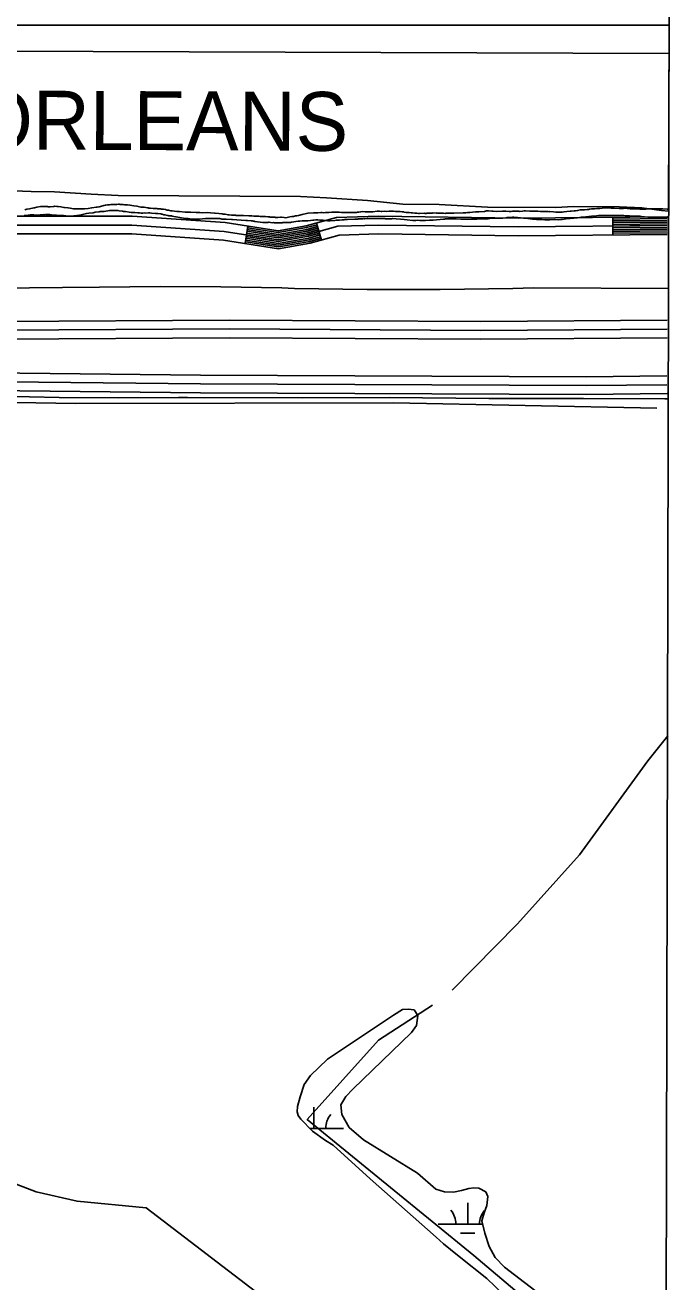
# Model space of a CAD drawing. Extents: x 3161665 to 3199565, y 885729 to 911164.
# Drawn here: x 3196178 to 3197272, y 906843 to 908977 of the extents above; entities that cross this region are included whole.
import ezdxf

# ---------------------------------------------------------------- set-up
doc = ezdxf.new("R2010")
doc.units = 0
for name, color, linetype in [('V-GRID-FRAM', 7, 'Continuous'), ('V-LEVE-TOET', 7, 'Continuous'), ('V-ROAD-CNTR', 7, 'Continuous'), ('V-SITE-VEGE', 7, 'Continuous'), ('V-TOPO-BNDY', 7, 'Continuous'), ('V-TOPO-GNAM-IDEN', 7, 'Continuous'), ('V-TOPO-SHOR', 7, 'Continuous'), ('V-WETL-SWMP', 7, 'Continuous')]:
    doc.layers.add(name, color=color, linetype=linetype)

msp = doc.modelspace()

# ---------------------------------------------------------------- linework, layer by layer
at = {"layer": 'V-GRID-FRAM'}
msp.add_lwpolyline([(3165935.6, 909383.8), (3197271.3, 909297.2), (3197229, 891108.8), (3165877.4, 891195.5), (3165935.6, 909383.8)], dxfattribs=at)
at = {"layer": 'V-LEVE-TOET'}
for points in [[(3196072.7, 908529.5), (3196241.5, 908531.2), (3196304.4, 908531.9), (3196407.4, 908533), (3196510.4, 908532.4), (3196613.4, 908530.3), (3196635.3, 908529.7), (3196758.7, 908528), (3196882.2, 908528), (3197005.6, 908529.6), (3197040.6, 908530.3), (3197269.5, 908529.2)], [(3196134.6, 908346.8), (3196235.8, 908344.6), (3196337.1, 908343.8), (3196438.3, 908344.4), (3196453.9, 908344.6), (3196649, 908343.9), (3196796.6, 908344.4), (3196965.1, 908342.8), (3197125.4, 908342.8), (3197263.5, 908342), (3197269.1, 908342)]]:
    msp.add_lwpolyline(points, dxfattribs=at)
at = {"layer": 'V-ROAD-CNTR'}
for p, q in [((3197175.5, 908620.3), (3197175.2, 908650.3)), ((3196551.4, 908605.7), (3196556.1, 908635.4)), ((3196680.7, 908611.6), (3196672.6, 908640.5))]:
    msp.add_line(p, q, dxfattribs=at)
for points in [[(3197267.7, 908651.1), (3197014.5, 908648.9), (3196777.8, 908652.2), (3196706.6, 908650.1), (3196654.9, 908635.6), (3196607.5, 908627.3), (3196517.8, 908641.3), (3196359.9, 908652.2), (3196132.6, 908652.1)], [(3197267.7, 908648.1), (3197175.2, 908647.3)], [(3197267.7, 908645.1), (3197175.2, 908644.3)], [(3197267.7, 908636.1), (3197014.4, 908633.9), (3196777.9, 908637.2), (3196708.9, 908635.1), (3196658.3, 908620.9), (3196607.7, 908612.1), (3196516.1, 908626.4), (3196359.4, 908637.2), (3196132.8, 908637.1)], [(3196677.4, 908623.2), (3196658.9, 908618), (3196607.7, 908609.1), (3196553.3, 908617.6)], [(3196676.6, 908626.1), (3196658.3, 908620.9), (3196607.7, 908612.1), (3196553.7, 908620.5)], [(3196675.8, 908629), (3196657.6, 908623.9), (3196607.6, 908615.2), (3196554.2, 908623.5)], [(3196675, 908631.9), (3196656.9, 908626.8), (3196607.6, 908618.2), (3196554.7, 908626.5)], [(3196674.2, 908634.7), (3196656.3, 908629.7), (3196607.6, 908621.2), (3196555.1, 908629.4)], [(3196673.4, 908637.6), (3196655.6, 908632.7), (3196607.6, 908624.3), (3196555.6, 908632.4)], [(3197267.7, 908642.1), (3197175.3, 908641.3)], [(3197267.7, 908639.1), (3197175.3, 908638.3)], [(3197267.7, 908636.1), (3197175.3, 908635.3)], [(3197267.7, 908633.1), (3197175.3, 908632.3)], [(3197267.7, 908630.1), (3197175.4, 908629.3)], [(3197267.6, 908627.1), (3197175.4, 908626.3)], [(3197267.6, 908624.1), (3197175.4, 908623.3)], [(3197267.6, 908621.1), (3197014.4, 908618.9), (3196778, 908622.2), (3196711.2, 908620.2), (3196661.6, 908606.3), (3196607.8, 908596.9), (3196514.5, 908611.5), (3196358.9, 908622.2), (3196133, 908622.1)], [(3196679.9, 908614.5), (3196660.9, 908609.2), (3196607.8, 908600), (3196551.9, 908608.7)], [(3196679.1, 908617.4), (3196660.3, 908612.1), (3196607.7, 908603), (3196552.4, 908611.6)], [(3196678.2, 908620.3), (3196659.6, 908615.1), (3196607.7, 908606), (3196552.8, 908614.6)], [(3194516.6, 908425.4), (3194567.1, 908446.1), (3194657.1, 908470.5), (3194746.6, 908475.2), (3194861.3, 908474.1), (3195072.8, 908472.8), (3195363.7, 908474), (3195761.1, 908474.6), (3196138.4, 908473.5), (3196525.1, 908475.8), (3196951.3, 908473.3), (3197267.2, 908475.4)], [(3194515.2, 908408.7), (3194571.9, 908431.9), (3194659.5, 908455.6), (3194746.9, 908460.2), (3194861.2, 908459.1), (3195072.8, 908457.8), (3195363.8, 908459), (3195761.1, 908459.6), (3196138.4, 908458.5), (3196525.1, 908460.8), (3196951.4, 908458.3), (3197267.3, 908460.4)], [(3194524, 908396.1), (3194576.7, 908417.6), (3194661.9, 908440.7), (3194747.2, 908445.2), (3194861.1, 908444.1), (3195072.8, 908442.8), (3195363.8, 908444), (3195761.1, 908444.6), (3196138.5, 908443.5), (3196525.1, 908445.8), (3196951.4, 908443.3), (3197267.4, 908445.4)], [(3197266.9, 908381), (3197130, 908379.6), (3196475.8, 908382.4), (3195760.1, 908390.1), (3195026.7, 908387.1), (3194831.2, 908388.1), (3194726.4, 908389.7), (3194670.9, 908385.6), (3194636.8, 908381), (3194590.2, 908366.8), (3194548.7, 908339), (3194507.5, 908307.4)], [(3197267, 908366), (3197130.1, 908364.6), (3196475.7, 908367.4), (3195760.1, 908375.1), (3195026.7, 908372.1), (3194831, 908373.1), (3194726.8, 908374.7), (3194672.5, 908370.7), (3194640, 908366.3), (3194596.7, 908353.1), (3194557.4, 908326.8), (3194510.7, 908291), (3194465.3, 908256.5)], [(3197267.2, 908351), (3197130.1, 908349.6), (3196475.5, 908352.4), (3195760, 908360.1), (3195026.7, 908357.1), (3194830.9, 908358.1), (3194727.3, 908359.7), (3194674, 908355.8), (3194643.2, 908351.6), (3194603.2, 908339.4), (3194566.1, 908314.6), (3194519.8, 908279.1), (3194487.2, 908254.3)]]:
    msp.add_lwpolyline(points, dxfattribs=at)
at = {"layer": 'V-SITE-VEGE'}
for p, q in [((3197270.6, 908976.5), (3189440.2, 908976.5)), ((3197269.8, 908660.8), (3197270.6, 908976.5)), ((3196120.2, 908696.4), (3196188.1, 908694.1)), ((3196188.1, 908694.1), (3196228, 908693.8)), ((3196228, 908693.8), (3196289.9, 908689.5)), ((3196289.9, 908689.5), (3196335.8, 908687.2)), ((3196335.8, 908687.2), (3196645.3, 908685.4)), ((3196645.3, 908685.4), (3196689.2, 908683.2)), ((3196689.2, 908683.2), (3196759.1, 908678.8)), ((3196759.1, 908678.8), (3196818.9, 908672.4)), ((3196818.9, 908672.4), (3196880.8, 908672.1)), ((3196880.8, 908672.1), (3196962.7, 908667.6)), ((3196962.7, 908667.6), (3197078.5, 908666.9)), ((3197078.5, 908666.9), (3197108.4, 908668.7)), ((3197108.4, 908668.7), (3197186.3, 908668.3)), ((3197186.3, 908668.3), (3197224.2, 908666.1)), ((3197224.2, 908666.1), (3197258.1, 908661.9)), ((3197258.1, 908661.9), (3197269.8, 908660.8))]:
    msp.add_line(p, q, dxfattribs=at)
at = {"layer": 'V-TOPO-BNDY'}
msp.add_line((3194300.9, 908938.6), (3197270.5, 908928.6), dxfattribs=at)
at = {"layer": 'V-TOPO-SHOR'}
for points in [[(3196177.4, 908663.2), (3196179.4, 908663.4), (3196181.3, 908664), (3196185.4, 908664.4), (3196192.9, 908666.2), (3196193.9, 908666.2), (3196197.8, 908667.6), (3196204.2, 908668.6), (3196213.1, 908668.8), (3196214.1, 908668.4), (3196216.4, 908668.4), (3196216.4, 908668.2), (3196220.7, 908667.9), (3196226.7, 908668.7), (3196228.1, 908669.1), (3196232, 908668.7), (3196234.3, 908668.7), (3196238.8, 908668.2), (3196244, 908667.2), (3196245, 908666.8), (3196250.8, 908666.5), (3196254.7, 908665.7), (3196260.1, 908664.8), (3196263, 908664.8), (3196268.7, 908664.4), (3196274.5, 908664.7), (3196279, 908664.7), (3196285, 908665.3), (3196291.2, 908666.5), (3196298.8, 908667.7), (3196300.3, 908667.7), (3196303.8, 908668.3), (3196310.2, 908669.9), (3196311.6, 908670.1), (3196313.7, 908670.7), (3196314.7, 908670.7), (3196317.8, 908671.3), (3196321.5, 908671.5), (3196324, 908672.1), (3196333.5, 908672.1), (3196336.4, 908672.4), (3196337.6, 908672.4), (3196339.1, 908672), (3196341.7, 908672), (3196343, 908671.8), (3196344.6, 908671.8), (3196346.9, 908671.4), (3196352, 908671.3), (3196356, 908670.9), (3196362.6, 908669.6), (3196367.9, 908669.2), (3196370, 908668.5), (3196374.7, 908667.7), (3196378.2, 908667.3), (3196379.9, 908667.3), (3196382.9, 908666.8), (3196385.8, 908666.2), (3196386.9, 908666.2), (3196387.9, 908666), (3196390.8, 908666), (3196395.5, 908665.3), (3196401.9, 908665.1), (3196402.9, 908664.9), (3196407.9, 908664.6), (3196409.3, 908664.2), (3196413, 908664), (3196416.3, 908663.6), (3196419.2, 908662.5), (3196421.3, 908662.3), (3196425.2, 908661.4), (3196427.7, 908661.4), (3196435.5, 908660.4), (3196440.2, 908660.1), (3196449.5, 908659.2), (3196454.9, 908659.2), (3196458.8, 908658.8), (3196468.2, 908658.7)], [(3196847.2, 908656.8), (3196855.2, 908657.2), (3196856.6, 908657), (3196858.3, 908657), (3196859.7, 908657.2), (3196868.6, 908657.5), (3196870.3, 908657.7), (3196875.6, 908657.5), (3196877.5, 908657.7), (3196878.1, 908657.3), (3196887.8, 908657.2), (3196890.7, 908657), (3196892.5, 908657.2), (3196905.5, 908657.3), (3196921.6, 908658.1), (3196926.1, 908658.1), (3196928.8, 908658.4), (3196932.9, 908658.4), (3196937.3, 908659), (3196942, 908659.4), (3196947.8, 908659.4), (3196957.5, 908660.4), (3196960.8, 908661), (3196964.3, 908661.1), (3196969.8, 908660.9), (3196972.3, 908660.5), (3196977.3, 908660.2), (3196988, 908660.8), (3196990, 908660.8), (3196991.3, 908660.6), (3196993.5, 908660.8), (3196999.3, 908660.3), (3197003, 908660.3), (3197004.9, 908660.5), (3197013.3, 908660.7), (3197014.8, 908660.9), (3197016, 908660.9), (3197017.5, 908660.4), (3197022, 908660.6), (3197024.9, 908661), (3197027.2, 908661), (3197034.2, 908660.5), (3197040.8, 908660.7), (3197042.4, 908660.9), (3197044.9, 908660.7), (3197048, 908660.7), (3197052.5, 908660.2), (3197053.5, 908660.4), (3197055.2, 908660.4), (3197057.7, 908660.2), (3197064.9, 908660), (3197066.7, 908659.7), (3197068.2, 908659.9), (3197074.6, 908659.5), (3197078.3, 908659.1), (3197089, 908659), (3197092.5, 908659.6), (3197097.4, 908660), (3197103, 908660.8), (3197104.7, 908660.8), (3197109.4, 908661.2), (3197111.9, 908661.1), (3197115.4, 908661.7), (3197119.7, 908662.8), (3197121.4, 908662.7), (3197123.9, 908663.1), (3197127.4, 908663.1), (3197131.7, 908663.5), (3197134, 908663.5), (3197135.4, 908663.9), (3197139.3, 908664.5), (3197143.9, 908664.9), (3197148, 908665.5), (3197153.3, 908665.5), (3197157.3, 908665.6), (3197166.8, 908666.4), (3197171.5, 908666.2), (3197172.9, 908665.8), (3197174, 908666), (3197175.4, 908666), (3197176.9, 908665.7), (3197177.5, 908665.9), (3197186.1, 908665.3), (3197188.4, 908665.5), (3197192.7, 908665.4), (3197194.6, 908665.6), (3197199.5, 908665), (3197204.9, 908664.6), (3197211.9, 908664.5), (3197221.2, 908664.3), (3197223.4, 908664), (3197231.3, 908664), (3197236.4, 908664.4), (3197251.1, 908664.7), (3197253.7, 908664.7), (3197255.2, 908664.5), (3197256.2, 908664.7), (3197258.3, 908664.7), (3197260.1, 908664.4), (3197267.6, 908664.2), (3197269.8, 908664.2)], [(3196383.1, 908657.3), (3196380, 908657.6), (3196377.7, 908657.4), (3196375.1, 908657.4), (3196372.4, 908657.6), (3196369.3, 908657.6), (3196364.1, 908658.3), (3196360.6, 908658.3), (3196358, 908658.7), (3196354.7, 908658.9), (3196348.5, 908660), (3196345, 908660.2), (3196343.3, 908660.7), (3196337.6, 908661.3), (3196335.7, 908661.9), (3196326.4, 908662), (3196321.5, 908661.6), (3196312.2, 908660.4), (3196305.6, 908660), (3196303.5, 908659.6), (3196297.1, 908658.9), (3196293.4, 908658), (3196286.4, 908657.1), (3196282.5, 908656.7), (3196275.7, 908655.1), (3196270.3, 908654.1), (3196261, 908652.7), (3196258.1, 908652.5), (3196254.2, 908652.5), (3196251.3, 908652.3), (3196243.1, 908653.2), (3196241.4, 908653.2), (3196238.4, 908653.6), (3196231.6, 908654.1), (3196226.2, 908654.1), (3196220, 908654.9), (3196217.5, 908654.8), (3196213.4, 908654.8), (3196212, 908654.6), (3196210.7, 908654.8), (3196209.1, 908654.4), (3196203.5, 908654.2), (3196199.8, 908653.8), (3196193, 908654.5), (3196190.9, 908654.5), (3196186.6, 908654.3), (3196179.4, 908653.3), (3196176.5, 908653.5)], [(3196821.1, 908646.5), (3196815.1, 908646.9), (3196807.5, 908647.8), (3196801.3, 908648), (3196799.5, 908647.6), (3196797.6, 908647.8), (3196789.8, 908647.9), (3196788.4, 908648.1), (3196775.6, 908648.4), (3196769.6, 908648.2), (3196764.4, 908648.4), (3196758.3, 908648.3), (3196753.9, 908647.9), (3196752.7, 908648.1), (3196751, 908647.9), (3196747.3, 908647.9), (3196744, 908647.7), (3196742.4, 908647.3), (3196737.4, 908647.3), (3196725.3, 908646.4), (3196720.5, 908646.4), (3196718.9, 908646), (3196715.8, 908646), (3196711.6, 908645.6), (3196706.1, 908645.5), (3196703.8, 908645.1), (3196695.6, 908644.5), (3196691, 908644.5), (3196687.5, 908644.7), (3196684, 908645.2), (3196682.2, 908645.2), (3196680.1, 908645.6), (3196678, 908645.6), (3196674.5, 908646), (3196671.7, 908646.1), (3196667.9, 908645.3), (3196666.3, 908645.3), (3196662.2, 908644.7), (3196658, 908644.5), (3196653.7, 908644.5), (3196652.1, 908644.3), (3196648.4, 908644.3), (3196644.2, 908643.7), (3196641.5, 908643.5), (3196630, 908641.8), (3196628.5, 908641.4), (3196626.3, 908641.4), (3196624.4, 908641.2), (3196615.6, 908641.2), (3196614.5, 908641), (3196601.3, 908641.1), (3196599.7, 908641.3), (3196597.2, 908641.1), (3196594.7, 908641.5), (3196592.3, 908641.8), (3196591.6, 908642), (3196589.8, 908641.6), (3196581.7, 908641.6), (3196567.9, 908643.1), (3196566.5, 908643.5), (3196565.1, 908643.6), (3196563.2, 908644.2), (3196561.6, 908644.4), (3196555.6, 908644.8), (3196552.7, 908644.9), (3196544.9, 908645.3), (3196530.2, 908646.8), (3196528, 908646.6), (3196519.3, 908647.3), (3196512.1, 908647.4), (3196510.2, 908647.8), (3196508.4, 908648), (3196498.3, 908648.3), (3196491.5, 908648.3), (3196489.8, 908648.1), (3196484.3, 908648.3), (3196473.7, 908646.9), (3196469.8, 908647), (3196467.8, 908647.2), (3196460.8, 908647.2), (3196454.6, 908648.1), (3196449.8, 908648.5), (3196434.2, 908650.9), (3196430.3, 908651.9), (3196427.6, 908652.1), (3196426.2, 908652.6), (3196422.2, 908653), (3196420.8, 908653.4), (3196419.8, 908653.4), (3196415.4, 908654.5), (3196413.6, 908654.7), (3196410.5, 908655.5), (3196409.5, 908655.5), (3196408.4, 908656), (3196403.3, 908656.6), (3196401.9, 908656.6), (3196399.4, 908657), (3196392.8, 908657.3), (3196389.7, 908657.7), (3196387.6, 908657.7), (3196383.1, 908657.3)], [(3196468.2, 908658.7), (3196471.8, 908658.3), (3196474.4, 908658.3), (3196479.6, 908657.8), (3196488, 908658.2), (3196492.6, 908657.8), (3196499.4, 908657.5), (3196500.8, 908657.1), (3196506.6, 908656.5), (3196512.4, 908656), (3196514, 908655.6), (3196517.7, 908655.4), (3196522.6, 908654.3), (3196524.3, 908654.3), (3196528.4, 908653.9), (3196534.8, 908653.8), (3196536.3, 908653.4), (3196548.4, 908653.3), (3196557.7, 908652.9), (3196561.6, 908652.9), (3196562.6, 908652.6), (3196566.1, 908652.4), (3196571.3, 908652.4), (3196574.8, 908652), (3196577.1, 908651.9), (3196578.1, 908651.7), (3196586.1, 908651.7), (3196590, 908651.3), (3196592.7, 908651.2), (3196594, 908650.8), (3196596.6, 908650.8), (3196599.3, 908650.4), (3196601.8, 908650.4), (3196603.2, 908649.9), (3196606.9, 908649.9), (3196611.3, 908650.3), (3196613.3, 908650.3), (3196617.9, 908649.9), (3196620.5, 908649.4), (3196627.2, 908651), (3196630.9, 908651.4), (3196633.3, 908651.8), (3196636.6, 908652.6), (3196637.7, 908652.6), (3196639.1, 908653), (3196642.2, 908653.4), (3196648.2, 908654.8), (3196650.5, 908655.7), (3196658.3, 908657.5), (3196667.4, 908658), (3196674.6, 908658), (3196680, 908658.4), (3196682, 908658.2), (3196684.9, 908658.1), (3196688, 908658.5), (3196693.6, 908658.7), (3196698.5, 908659.1), (3196700.8, 908658.9), (3196703.9, 908659.1), (3196709.7, 908659), (3196710.9, 908658.8), (3196714.8, 908658.6), (3196725.3, 908658.5), (3196728.2, 908658.3), (3196729.7, 908658.3), (3196730.7, 908658.5), (3196736.3, 908658.5), (3196738.1, 908658.7), (3196739.1, 908658.5), (3196740.2, 908658.5), (3196742, 908658.9), (3196743.9, 908658.9), (3196744.3, 908659.1), (3196747.6, 908659.7), (3196749.7, 908659.9), (3196755, 908659.6), (3196762.4, 908659.8), (3196765.5, 908659.4), (3196768, 908659.5), (3196775.4, 908660.5), (3196779.6, 908660.5), (3196782, 908660.1), (3196783.3, 908660.1), (3196788.4, 908660.5), (3196790.9, 908660.4), (3196795.6, 908660.8), (3196798.9, 908660.8), (3196802.9, 908660.6), (3196806.8, 908660.2), (3196814.4, 908660.1), (3196817.9, 908659.5), (3196820.4, 908659.3), (3196821.4, 908658.8), (3196824.7, 908658.4), (3196829.8, 908658.2), (3196833.3, 908657.7), (3196835.6, 908657.7), (3196839.3, 908657.3), (3196843, 908657.3), (3196845.7, 908656.8), (3196847.2, 908656.8)], [(3197269.8, 908650.5), (3197269.3, 908650.4), (3197262.5, 908650.4), (3197258, 908650.2), (3197234.9, 908650.6), (3197224, 908651.7), (3197221.9, 908652.1), (3197212.6, 908652.3), (3197209.6, 908652.2), (3197207.7, 908652.4), (3197205.6, 908652.4), (3197203.4, 908652.8), (3197198.6, 908653), (3197196.2, 908652.8), (3197193.7, 908653.3), (3197190.4, 908653.3), (3197188.7, 908653.5), (3197178.2, 908653.6), (3197169.6, 908653.2), (3197167.9, 908653.4), (3197159.5, 908653.5), (3197154.7, 908653.3), (3197150.8, 908653.1), (3197147.7, 908652.7), (3197140.3, 908652.5), (3197138.8, 908652.1), (3197135.1, 908651.7), (3197133.7, 908651.3), (3197129.4, 908651.2), (3197125.2, 908650.6), (3197121.7, 908650.4), (3197121.3, 908650.2), (3197118.8, 908649.8), (3197115.1, 908649.6), (3197102.9, 908648), (3197096.1, 908647.6), (3197092.6, 908647), (3197089.3, 908646.8), (3197087.3, 908646.4), (3197083.8, 908646), (3197076.3, 908646.5), (3197068.5, 908646.1), (3197059.9, 908646.2), (3197054.9, 908646.6), (3197046, 908646.7), (3197041.1, 908647.3), (3197039.2, 908647.3), (3197026.9, 908648.8), (3197023.8, 908648.9), (3197018.6, 908649.3), (3197013.7, 908649.9), (3197010.8, 908650), (3197007.1, 908650.4), (3197004.8, 908650.4), (3196996, 908649.8), (3196994.1, 908649.4), (3196988.9, 908649), (3196984.2, 908649.1), (3196982.8, 908648.9), (3196978.6, 908648.9), (3196975.3, 908648.7), (3196969.8, 908648.7), (3196963.8, 908647.7), (3196958.6, 908647.4), (3196948.3, 908647.6), (3196944.4, 908647.2), (3196942.3, 908647.2), (3196936.8, 908646.9), (3196930.2, 908647.1), (3196925, 908647.1), (3196922.6, 908646.9), (3196919.1, 908647.2), (3196917.2, 908647), (3196909.6, 908647.6), (3196898.4, 908647.7), (3196897.2, 908647.5), (3196891.6, 908647.5), (3196889.4, 908647.1), (3196887.9, 908647.1), (3196870.4, 908645.6), (3196864.4, 908645.4), (3196857.6, 908644.8), (3196847.7, 908644.9), (3196844, 908645.3), (3196840.9, 908645.1), (3196836, 908645.1), (3196826.1, 908645.8), (3196821.1, 908646.5)], [(3197250.2, 908326.5), (3196803.3, 908335.5), (3196263.9, 908334), (3195650.9, 908344.3), (3195348.7, 908332.5), (3195290.1, 908316.6), (3195250, 908299.8), (3195206.5, 908300.8), (3195070.6, 908307.3), (3194850.2, 908304.2), (3194717.8, 908307.2), (3194663.6, 908297.6), (3194620.9, 908287), (3194601.3, 908279.9), (3194556.9, 908258.7), (3194528.3, 908201.9), (3194420.4, 908034.2), (3194383, 907970.3)], [(3196902.4, 907338.3), (3197013.7, 907450.9), (3197118.8, 907568), (3197234.7, 907727.7), (3197268.6, 907770.2)], [(3197119.6, 906398.9), (3197134.1, 906412.8), (3197209, 906545.9), (3197224.9, 906489), (3197272, 906511.2), (3197246.4, 906581.4), (3197266, 906592), (3197254.5, 906621.4), (3196939.6, 906887.7), (3196656.7, 907118.5), (3196777.8, 907253.3), (3196869.5, 907312.6)], [(3196653.2, 906762.2), (3196383.6, 906968.9), (3196266.3, 906979.9), (3196197, 906996), (3195968, 907083.6)]]:
    msp.add_lwpolyline(points, dxfattribs=at)
at = {"layer": 'V-WETL-SWMP'}
for p, q in [((3196802.9, 907295.6), (3196818.3, 907305.4)), ((3196818.3, 907305.4), (3196828, 907306.3)), ((3196828, 907306.3), (3196838.1, 907304.7)), ((3196838.1, 907304.7), (3196844.5, 907295.4)), ((3196691, 907221.4), (3196802.9, 907295.6)), ((3196844.5, 907295.4), (3196841.9, 907278.4)), ((3196833.9, 907266.6), (3196734.3, 907170.1)), ((3196841.9, 907278.4), (3196833.9, 907266.6)), ((3196662.5, 907193.6), (3196691, 907221.4)), ((3196651.7, 907178.3), (3196662.5, 907193.6)), ((3196644.5, 907157.4), (3196651.7, 907178.3)), ((3196640.1, 907140.8), (3196644.5, 907157.4)), ((3196722, 907157.7), (3196713.9, 907143.6)), ((3196734.3, 907170.1), (3196722, 907157.7)), ((3196639.8, 907131.8), (3196640.1, 907140.8)), ((3196641.4, 907125.3), (3196639.8, 907131.8)), ((3196668.1, 907103.7), (3196668.2, 907139.7)), ((3196713.9, 907143.6), (3196715.4, 907127)), ((3196645.9, 907119.5), (3196641.4, 907125.3)), ((3196665.5, 907099.1), (3196645.9, 907119.5)), ((3196715.4, 907127), (3196727.9, 907105)), ((3196661, 907103.7), (3196718.1, 907103.5)), ((3196687.5, 907082.8), (3196665.5, 907099.1)), ((3196727.9, 907105), (3196752.4, 907084)), ((3196700.5, 907075.2), (3196687.5, 907082.8)), ((3196763.7, 907018.2), (3196700.5, 907075.2)), ((3196752.4, 907084), (3196843.6, 907027.5)), ((3196843.6, 907027.5), (3196875.2, 907000.4)), ((3196875.4, 906918.8), (3196763.7, 907018.2)), ((3196918.4, 906998.2), (3196930.7, 907001.5)), ((3196930.7, 907001.5), (3196939.6, 907002.7)), ((3196939.6, 907002.7), (3196947.7, 907002.2)), ((3196947.7, 907002.2), (3196959.7, 906996)), ((3196875.2, 907000.4), (3196889.4, 906995.8)), ((3196889.4, 906995.8), (3196905, 906995.2)), ((3196905, 906995.2), (3196918.4, 906998.2)), ((3196959.7, 906996), (3196963, 906987.9)), ((3196963, 906987.9), (3196961.3, 906972.9)), ((3196929.1, 906941.1), (3196929.2, 906977.1)), ((3196957.1, 906960.5), (3196953.1, 906946.9)), ((3196961.3, 906972.9), (3196957.1, 906960.5)), ((3196879.1, 906941.2), (3196954.4, 906941)), ((3196953.1, 906946.9), (3196957.9, 906926)), ((3196888.1, 906907.6), (3196875.4, 906918.8)), ((3196917, 906925.7), (3196941, 906925.6)), ((3196957.9, 906926), (3196965.3, 906903.3)), ((3196899.9, 906898.3), (3196888.1, 906907.6)), ((3196914.6, 906886.2), (3196899.9, 906898.3)), ((3196965.3, 906903.3), (3196975.8, 906884.3)), ((3196961.6, 906849), (3196914.6, 906886.2)), ((3196975.8, 906884.3), (3196991.3, 906868)), ((3196991.3, 906868), (3197068.9, 906808.8)), ((3197103.7, 906712.3), (3196961.6, 906849))]:
    msp.add_line(p, q, dxfattribs=at)
for centre, start, end in [((3196723.3, 907104), 139.0698, 180.6135), ((3196873.8, 906941.7), 359.0698, 40.6135), ((3196984.3, 906941.4), 139.0698, 180.6135)]:
    msp.add_arc(centre, 35.2, start, end, dxfattribs=at)

# ---------------------------------------------------------------- texts
at = {"layer": 'V-TOPO-GNAM-IDEN'}
msp.add_text('U.S. ARMY ENGINEER DISTRICT NEW ORLEANS', height=100, rotation=359.7424, dxfattribs=at).set_placement((3193627.8, 908776.8))

doc.saveas('drawing.dxf')
